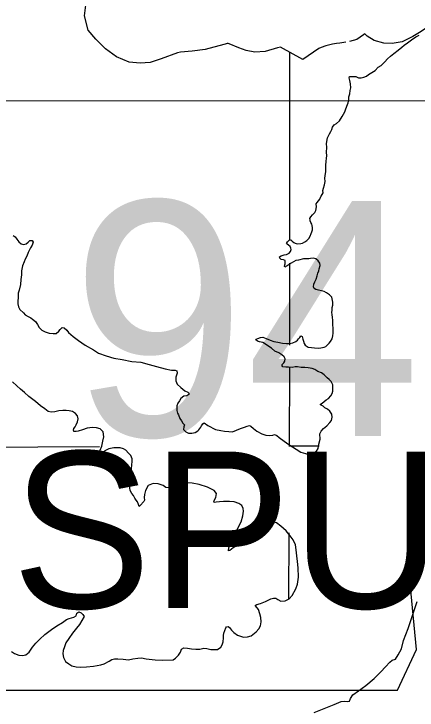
# Model space of a CAD drawing. Extents: x 77230 to 630905, y 790554 to 1662844.
# Drawn here: x 277818 to 282711, y 1556024 to 1564476 of the extents above; entities that cross this region are included whole.
import ezdxf

# ---------------------------------------------------------------- set-up
doc = ezdxf.new("R2010")
doc.units = 0
for name, color, linetype in [('Level 16', 7, 'Continuous'), ('Level 17', 7, 'Continuous'), ('Level 22', 7, 'Continuous'), ('Level 24', 7, 'Continuous')]:
    doc.layers.add(name, color=color, linetype=linetype)

msp = doc.modelspace()

# ---------------------------------------------------------------- linework, layer by layer
at = {"layer": 'Level 16'}
for points in [[(281166, 1561727.5), (281168, 1564007.3)], [(281165, 1560454.3), (281165.8, 1561449)], [(281163.9, 1559230.8), (281164.7, 1560185.7)], [(272210.5, 1559389.4), (275858.6, 1559207.6), (278857, 1559221.9)], [(281154.7, 1559232.9), (281163.9, 1559232.9), (281522.7, 1559229.8)], [(281153.8, 1557374.1), (281158.2, 1558176.4)]]:
    msp.add_lwpolyline(points, dxfattribs=at)
at = {"layer": 'Level 17'}
for points in [[(281257.2, 1561683.2), (281301.1, 1561689.5), (281321, 1561693.6), (281348.9, 1561709.8), (281374.8, 1561724), (281398.6, 1561750.2), (281414.4, 1561776.3), (281426.2, 1561808.4), (281432.1, 1561828.4), (281439.9, 1561854.5), (281441.8, 1561878.5), (281439.6, 1561906.5), (281433.5, 1561924.5), (281423.4, 1561944.5), (281415.3, 1561964.4), (281413.2, 1561976.4), (281411.2, 1561992.4), (281423, 1562010.5), (281442.9, 1562034.7), (281468.7, 1562064.8), (281482.5, 1562089), (281488.2, 1562135), (281488, 1562169), (281497.9, 1562187.1), (281515.8, 1562205.3), (281531.6, 1562225.4), (281543.4, 1562259.5), (281547.4, 1562263.5), (281569.1, 1562301.7), (281568.9, 1562331.7), (281576.8, 1562361.8), (281586.5, 1562401.9), (281596.3, 1562439.9), (281592, 1562479.9), (281593.9, 1562508), (281601.5, 1562564.1), (281603.3, 1562608.1), (281605.1, 1562636.1), (281608.8, 1562688.2), (281612.6, 1562720.2), (281616.4, 1562756.3), (281612.1, 1562792.3), (281613.8, 1562858.3), (281613.5, 1562896.4), (281617.3, 1562926.4), (281625.1, 1562970.5), (281646.7, 1563020.7), (281662.6, 1563046.8), (281676.4, 1563072.9), (281684.2, 1563099), (281706, 1563127.1), (281733.9, 1563145.3), (281769.7, 1563177.6), (281803.3, 1563229.9), (281832.9, 1563288.1), (281842.8, 1563310.2), (281858.5, 1563354.3), (281874.2, 1563396.4), (281884, 1563438.5), (281883.8, 1563470.6), (281893.6, 1563506.6), (281899.3, 1563546.7), (281907.1, 1563578.8), (281904.8, 1563626.8), (281898.7, 1563648.8), (281894.6, 1563668.8), (281888.4, 1563700.7), (281890.3, 1563714.8), (281928.3, 1563715), (281968.2, 1563717.3), (281998.3, 1563701.5), (282032.2, 1563697.7), (282064.2, 1563705.9), (282098, 1563720.1), (282119.9, 1563738.3), (282203.5, 1563788.9), (282237.2, 1563829.1), (282277, 1563851.4), (282320.7, 1563895.7), (282352.5, 1563932), (282388.2, 1563962.2), (282430, 1563996.5), (282479.7, 1564036.9), (282525.4, 1564071.2), (282555.2, 1564097.4), (282595, 1564125.7), (282642.7, 1564162.1), (282694.4, 1564198.4), (282734.3, 1564218.7)], [(277808.8, 1561786.3), (277832.9, 1561768.5), (277853.1, 1561742.6), (277879.2, 1561708.8), (277907.3, 1561684.9), (277937.3, 1561677.1), (277965.3, 1561683.3), (277991.1, 1561705.5), (278011, 1561723.6), (278038.9, 1561725.8), (278051, 1561705.9), (278039.3, 1561669.8), (278017.5, 1561635.6), (277991.8, 1561579.4), (277974.1, 1561535.3), (277952.4, 1561499.1), (277940.6, 1561465), (277920.9, 1561416.8), (277911.3, 1561354.7), (277907.6, 1561308.7), (277901.9, 1561250.6), (277896.3, 1561188.5), (277880.7, 1561120.4), (277870.9, 1561084.3), (277869.3, 1561032.2), (277863.5, 1560988.2), (277863.7, 1560956.2), (277873.9, 1560918.2), (277888.1, 1560888.3), (277934.3, 1560844.5), (277954.4, 1560822.7), (277988.5, 1560802.9), (278024.5, 1560787.1), (278044.6, 1560771.2), (278078.7, 1560739.4), (278104.9, 1560705.6), (278125.1, 1560669.7), (278157.2, 1560637.9), (278195.3, 1560616.1), (278245.4, 1560600.4), (278295.3, 1560594.8), (278329.3, 1560597), (278361.1, 1560625.2), (278380.9, 1560645.4), (278402.7, 1560669.5), (278426.7, 1560665.7), (278458.9, 1560635.9), (278479, 1560608), (278537.2, 1560558.4), (278601.5, 1560508.7), (278683.7, 1560453.3), (278781.9, 1560395.9), (278846, 1560358.3), (278938.1, 1560322.9), (279030.2, 1560295.5), (279130.2, 1560280.1), (279248.2, 1560254.9), (279358.1, 1560245.6), (279458.1, 1560218.2), (279548.1, 1560194.8), (279652.2, 1560165.5), (279732.2, 1560150), (279774.1, 1560150.3), (279796.2, 1560142.4), (279800.3, 1560114.4), (279784.6, 1560064.3), (279780.9, 1560022.3), (279797.1, 1559982.3), (279845.3, 1559938.6), (279893.5, 1559898.9), (279929.5, 1559885.1), (279939.6, 1559869.2), (279939.7, 1559855.2), (279915.8, 1559839), (279881.9, 1559832.8), (279844.1, 1559806.5), (279826.3, 1559776.4), (279806.5, 1559748.2), (279796.7, 1559718.2), (279793, 1559660.1), (279801.2, 1559628.1), (279815.3, 1559606.2), (279831.5, 1559564.3), (279849.7, 1559536.4), (279869.8, 1559508.5)], [(280752.7, 1560519), (280758.7, 1560525.1), (280776.6, 1560535.2), (280808.5, 1560545.4), (280838.4, 1560549.6), (280880.5, 1560535.9), (280926.5, 1560514.2), (280972.6, 1560498.5), (281022.6, 1560488.8), (281076.6, 1560479.2), (281124.5, 1560473.5), (281166.5, 1560473.8), (281204.4, 1560482), (281240.2, 1560498.3), (281258.1, 1560516.4), (281272, 1560530.5), (281285.9, 1560548.6), (281301.8, 1560568.7), (281317.8, 1560560.8), (281324, 1560528.8), (281332.1, 1560502.9), (281340.3, 1560474.9), (281352.4, 1560455), (281388.5, 1560429.2), (281428.4, 1560427.5), (281464.4, 1560419.7), (281510.4, 1560416), (281544.3, 1560420.2), (281584.2, 1560428.5), (281604.2, 1560436.6), (281643.9, 1560476.9), (281661.7, 1560499.1), (281679.5, 1560531.2), (281687.3, 1560567.3), (281691.1, 1560599.3), (281690.8, 1560651.4), (281690.4, 1560709.4), (281690.1, 1560757.4), (281686, 1560791.4), (281679.8, 1560825.4), (281677.6, 1560849.4), (281679.4, 1560879.4), (281681.2, 1560911.5), (281687.1, 1560941.5), (281688.8, 1560977.6), (281674.5, 1561037.5), (281648.4, 1561065.4), (281612.3, 1561089.1), (281584.2, 1561105), (281550.2, 1561114.7), (281514.2, 1561120.5), (281482.2, 1561130.3), (281460.2, 1561140.2), (281452, 1561162.1), (281455.8, 1561194.2), (281471.6, 1561224.3), (281487.4, 1561254.4), (281499.2, 1561296.5), (281507, 1561326.6), (281516.8, 1561354.7), (281520.7, 1561378.7), (281534.4, 1561420.8), (281532.2, 1561450.9), (281512.1, 1561476.7), (281482, 1561502.6), (281454, 1561510.4), (281416, 1561508.1), (281398.1, 1561504), (281334.2, 1561501.6), (281272.3, 1561485.1), (281240.4, 1561480.9), (281210.5, 1561466.7), (281184.7, 1561450.5), (281156.8, 1561432.3), (281134.9, 1561416.2), (281107, 1561402), (281101, 1561414), (281110.8, 1561440), (281110.6, 1561480.1), (281090.5, 1561489.9), (281062.5, 1561495.8), (281044.5, 1561511.7), (281042.4, 1561527.7), (281062.3, 1561537.8), (281098.2, 1561550), (281126.1, 1561556.2), (281158, 1561572.4), (281175.8, 1561590.6), (281181.7, 1561616.6), (281177.6, 1561632.6), (281171.5, 1561650.6), (281149.4, 1561666.5), (281133.4, 1561678.4), (281125.3, 1561690.3), (281139.2, 1561708.4), (281157, 1561728.5), (281179, 1561732.7), (281193.1, 1561714.8), (281213.1, 1561698.9), (281233.2, 1561691), (281257.2, 1561683.2)], [(279869.8, 1559508.5), (279889.9, 1559488.6), (279878.1, 1559462.5), (279876.3, 1559430.5), (279902.4, 1559400.6), (279936.5, 1559386.9), (279978.4, 1559387.1), (280018.3, 1559395.4), (280050.2, 1559413.6), (280060.1, 1559425.7), (280087.9, 1559457.9), (280095.8, 1559474), (280109.6, 1559500.1), (280125.5, 1559510.2), (280171.6, 1559478.5), (280265.8, 1559429.1), (280329.8, 1559417.5), (280373.8, 1559409.8), (280427.8, 1559404.1), (280471.7, 1559402.4), (280519.5, 1559420.8), (280569.4, 1559443.1), (280615.2, 1559457.4), (280649.1, 1559469.6), (280677, 1559477.8), (280695, 1559472), (280725.2, 1559444.1), (280765.3, 1559408.4), (280825.4, 1559376.8), (280873.4, 1559363.1), (280923.4, 1559355.4), (280959.4, 1559361.6), (280979.3, 1559369.8), (281007.3, 1559358), (281037.4, 1559332.1), (281143.8, 1559254.8), (281300.2, 1559153.8), (281356.2, 1559138.1), (281398.2, 1559126.4), (281442.1, 1559126.7), (281470, 1559140.9), (281491.8, 1559167), (281509.6, 1559199.2), (281519.3, 1559251.3), (281532.9, 1559311.4), (281532.5, 1559377.5), (281546.3, 1559411.6), (281574.1, 1559443.8), (281613.9, 1559476.1), (281651.6, 1559516.3), (281673.4, 1559540.5), (281679.2, 1559578.6), (281674.9, 1559616.6), (281652.8, 1559652.4), (281622.6, 1559678.3), (281592.6, 1559694.1), (281572.5, 1559711.9), (281540.5, 1559727.7), (281538.4, 1559735.7), (281558.3, 1559747.9), (281582.2, 1559768), (281608, 1559788.2), (281635.9, 1559808.4), (281663.6, 1559840.6), (281681.4, 1559868.8), (281687.3, 1559896.8), (281689.1, 1559924.9), (281686.8, 1559972.9), (281666.6, 1560010.8), (281642.5, 1560038.6), (281620.4, 1560058.5), (281582.2, 1560092.3), (281552.1, 1560116.1), (281508.1, 1560135.8), (281470, 1560157.6), (281438, 1560169.4), (281390, 1560179), (281348, 1560182.8), (281304, 1560184.5), (281260.1, 1560190.2), (281232.1, 1560190), (281196.2, 1560183.8), (281150.2, 1560185.5), (281116.2, 1560187.2), (281082.3, 1560191), (281072.2, 1560201), (281074.1, 1560219), (281092, 1560241.1), (281105.8, 1560259.2), (281111.6, 1560289.3), (281099.5, 1560313.2), (281069.4, 1560337), (281031.3, 1560362.8), (280985.3, 1560382.5), (280943.1, 1560416.2), (280901, 1560444), (280870.9, 1560465.8), (280838.8, 1560485.6), (280798.8, 1560493.3), (280774.8, 1560501.2), (280752.7, 1560519)], [(279243.9, 1558948), (279249.6, 1559006), (279253.4, 1559036.1), (279251.2, 1559074.1), (279235, 1559114), (279208.8, 1559143.9), (279174.6, 1559179.7), (279146.6, 1559195.5), (279108.6, 1559209.2), (279030.7, 1559208.7), (278968.8, 1559194.3), (278921, 1559170), (278885.3, 1559131.7), (278857.5, 1559109.5), (278841.5, 1559113.4), (278847.3, 1559135.5), (278865, 1559179.6), (278882.7, 1559227.8), (278898.3, 1559287.9), (278908, 1559340), (278901.7, 1559400), (278863.5, 1559439.8), (278821.5, 1559451.5), (278769.5, 1559453.2), (278707.7, 1559444.7), (278651.8, 1559426.4), (278596, 1559408), (278572, 1559405.8), (278546.1, 1559405.6), (278540, 1559423.6), (278545.9, 1559441.7), (278559.7, 1559463.8), (278573.6, 1559487.9), (278589.3, 1559522), (278599.1, 1559560.1), (278590.9, 1559594.1), (278566.7, 1559625.9), (278526.7, 1559647.7), (278486.7, 1559657.4), (278452.7, 1559659.2), (278410.7, 1559658.9), (278360.8, 1559656.6), (278312.9, 1559646.2), (278271, 1559642), (278233, 1559649.7), (278190.9, 1559679.5), (278140.7, 1559719.2), (278080.5, 1559770.8), (278000.2, 1559832.3), (277948, 1559878), (277895.8, 1559921.7), (277851.6, 1559961.4), (277801.4, 1560009.1)], [(280652.3, 1556911.9), (280696.2, 1556926.2), (280757.8, 1556972.7), (280791.5, 1557010.9), (280809.3, 1557047.1), (280817, 1557095.2), (280814.7, 1557147.2), (280800.4, 1557193.1), (280784.2, 1557243), (280770, 1557265), (280745.9, 1557292.8), (280765.8, 1557307), (280811.7, 1557319.3), (280871.5, 1557343.7), (280935.2, 1557376.1), (280969.1, 1557382.4), (280997.1, 1557380.5), (281021.1, 1557364.7), (281057.2, 1557346.9), (281111.1, 1557349.3), (281158.9, 1557375.6), (281194.6, 1557413.9), (281240.1, 1557496.2), (281257.7, 1557552.4), (281271.2, 1557638.5), (281268.5, 1557750.6), (281258.1, 1557826.6), (281249.7, 1557894.6), (281245.3, 1557970.6), (281236.9, 1558028.6), (281208.6, 1558092.4), (281172.4, 1558138.2), (281120.1, 1558199.9), (281055.8, 1558257.5), (281005.6, 1558295.2), (280949.6, 1558312.9), (280895.7, 1558304.5), (280847.9, 1558278.2), (280802.2, 1558245.8), (280754.5, 1558201.5), (280704.9, 1558149.1), (280655.2, 1558104.8), (280591.5, 1558064.3), (280529.8, 1558025.9), (280480.1, 1557991.5), (280438.3, 1557961.2), (280422.4, 1557955.1), (280424.1, 1557993.2), (280453.7, 1558055.4), (280491.2, 1558135.7), (280532.6, 1558224), (280576.1, 1558310.4), (280597.6, 1558380.6), (280605.3, 1558436.7), (280601.1, 1558472.7), (280582.9, 1558508.6), (280548.8, 1558530.3), (280492.8, 1558550), (280432.8, 1558557.6), (280360.9, 1558557.1), (280313, 1558552.8), (280271.1, 1558546.5), (280249.1, 1558544.4), (280243, 1558560.3), (280266.7, 1558604.5), (280274.4, 1558652.6), (280246.2, 1558690.4), (280214.2, 1558704.2), (280168.1, 1558727.9), (280066, 1558763.3), (279980, 1558778.7), (279892.1, 1558782.2), (279800.3, 1558775.5), (279764.4, 1558767.3), (279730.5, 1558749.1), (279694.7, 1558722.8), (279660.7, 1558726.6), (279630.6, 1558750.4), (279566.6, 1558772), (279506.6, 1558773.6), (279446.9, 1558749.2), (279415.3, 1558688.9), (279403.6, 1558642.8), (279399.8, 1558604.8), (279402, 1558570.8), (279394.1, 1558554.7), (279350.4, 1558506.4), (279336.5, 1558494.3), (279328.4, 1558520.2), (279318.2, 1558550.2), (279300.1, 1558570.1), (279286, 1558596), (279267.8, 1558627.9), (279249.7, 1558651.8), (279229.5, 1558687.7), (279223.3, 1558723.7), (279219, 1558769.7), (279220.8, 1558809.7), (279226.5, 1558853.8), (279236.2, 1558907.9), (279243.9, 1558948)], [(281460.8, 1555992.7), (281604.2, 1556049.7), (281705.9, 1556090.4), (281791.5, 1556127), (281831.5, 1556133.2), (281871.4, 1556129.5), (281889.4, 1556133.6), (281901.2, 1556163.7), (281932.9, 1556208), (281998.5, 1556256.4), (282088, 1556323.1), (282189.4, 1556407.8), (282270.8, 1556488.4), (282326.4, 1556546.8), (282382, 1556603.2), (282407.8, 1556631.4), (282449.7, 1556639.7), (282483.3, 1556696), (282520.8, 1556766.3), (282544.2, 1556866.5), (282603.3, 1557015), (282662.1, 1557197.5), (282713.2, 1557341.9)], [(277786.9, 1556734.8), (277823, 1556709), (277877.1, 1556689.4), (277923, 1556687.7), (277962.9, 1556693.9), (278002.7, 1556728.2), (278044.3, 1556786.5), (278083.9, 1556834.8), (278131.6, 1556885.2), (278191.2, 1556941.6), (278274.7, 1557000.2), (278338.4, 1557044.7), (278406, 1557087.1), (278455.8, 1557121.5), (278487.6, 1557135.7), (278543.5, 1557150.1), (278573.4, 1557166.3), (278583.2, 1557198.4), (278605, 1557214.5), (278635.1, 1557202.7), (278655.2, 1557182.9), (278671.3, 1557160.9), (278643.6, 1557110.7), (278613.9, 1557064.5), (278578.2, 1557016.2), (278528.7, 1556955.9), (278483.1, 1556893.5), (278447.4, 1556841.2), (278429.8, 1556791.1), (278414.1, 1556745), (278410.3, 1556704.9), (278420.6, 1556660.9), (278444.8, 1556615.1), (278482.9, 1556585.3), (278521, 1556559.5), (278575, 1556549.9), (278631, 1556544.3), (278696.9, 1556548.7), (278782.7, 1556555.3), (278870.5, 1556573.9), (278914.4, 1556586.2), (278974.1, 1556616.6), (279006, 1556638.8), (279037.9, 1556647), (279077.8, 1556647.3), (279143.8, 1556639.7), (279207.7, 1556634.2), (279261.6, 1556644.5), (279323.5, 1556652.9), (279365.4, 1556657.2), (279421.4, 1556647.6), (279533.3, 1556634.3), (279617.3, 1556628.9), (279751.1, 1556633.8), (279778.9, 1556652), (279814.7, 1556690.2), (279838.4, 1556728.4), (279850.2, 1556762.5), (279880, 1556780.7), (279924, 1556777), (279972, 1556767.3), (280026, 1556761.7), (280075.9, 1556764), (280121.8, 1556774.3), (280157.7, 1556770.6), (280207.8, 1556758.9), (280247.7, 1556757.1), (280289.6, 1556759.4), (280329.4, 1556785.7), (280347.2, 1556815.8), (280359, 1556854), (280360.7, 1556900), (280360.6, 1556928), (280364.4, 1556958.1), (280376.2, 1556988.2), (280390, 1557020.3), (280397.9, 1557034.3), (280417.8, 1557038.5), (280433.9, 1557024.6), (280458, 1556994.7), (280488.2, 1556964.9), (280530.3, 1556933.1), (280602.4, 1556909.6), (280652.3, 1556911.9)]]:
    msp.add_lwpolyline(points, dxfattribs=at)
at = {"layer": 'Level 22'}
for points in [[(281844.3, 1564130.9), (281774, 1564122.4), (281734.3, 1564117.7), (281684, 1564106.6), (281605.4, 1564088.8), (281545.8, 1564066.3), (281518.2, 1564056.6), (281326.2, 1563921.2), (281053, 1564074), (281017.9, 1564063.5), (280866.8, 1564018), (280740.9, 1564012.3), (280638.3, 1564033), (280546.1, 1564064.1), (280431.2, 1564112.3), (280417.6, 1564116.1), (280415.7, 1564116.3), (280406.1, 1564115.6), (280381.9, 1564110.2), (280305, 1564087.1), (280137.3, 1564043.9), (279980.2, 1564024.1), (279840.4, 1564010.7), (279803.6, 1564001.5), (279603.5, 1563928.7), (279469.8, 1563887.8), (279350.7, 1563879.3), (279215, 1563890.8), (279064.3, 1563953.2), (278927.9, 1564050.4), (278813.5, 1564168.7), (278720.2, 1564278.6), (278675.3, 1564454.2), (278689.3, 1564583.7)], [(283118.1, 1564513.1), (283016.7, 1564434), (282739.2, 1564250.3), (282660.8, 1564203), (282528.1, 1564135.4), (282410.1, 1564117.7), (282306, 1564121.8), (282191.6, 1564151.1), (282105.8, 1564205), (282075.1, 1564233.6), (282061.8, 1564222.9), (281981.6, 1564166.9), (281892.6, 1564140.8)]]:
    msp.add_lwpolyline(points, dxfattribs=at)
at = {"layer": 'Level 24'}
msp.add_lwpolyline([(276611.7, 1563421.3), (276954.3, 1561137.4), (276802.1, 1557673.4), (277106.6, 1557483.1), (277677.6, 1557483.1), (277677.6, 1556265), (282473.8, 1556265), (282702.2, 1556759.9), (282626, 1557559.2), (282740.2, 1558472.8), (283159, 1559196.1), (283425.4, 1559729), (283806.1, 1560300), (284034.5, 1560909), (284224.8, 1561403.8), (284567.4, 1561822.6), (284643.5, 1562089), (284491.2, 1562279.3), (283311.2, 1562279.3), (283577.7, 1562812.3), (283615.7, 1563154.8), (283457.9, 1563417.9)], close=True, dxfattribs=at)

# ---------------------------------------------------------------- texts
for s, height, p in [('94', 2851.19, (278511.6, 1559351.4)), ('SPUR', 1900.8, (277789.8, 1557261.5))]:
    msp.add_text(s, height=height, dxfattribs=at).set_placement(p)

doc.saveas('drawing.dxf')
